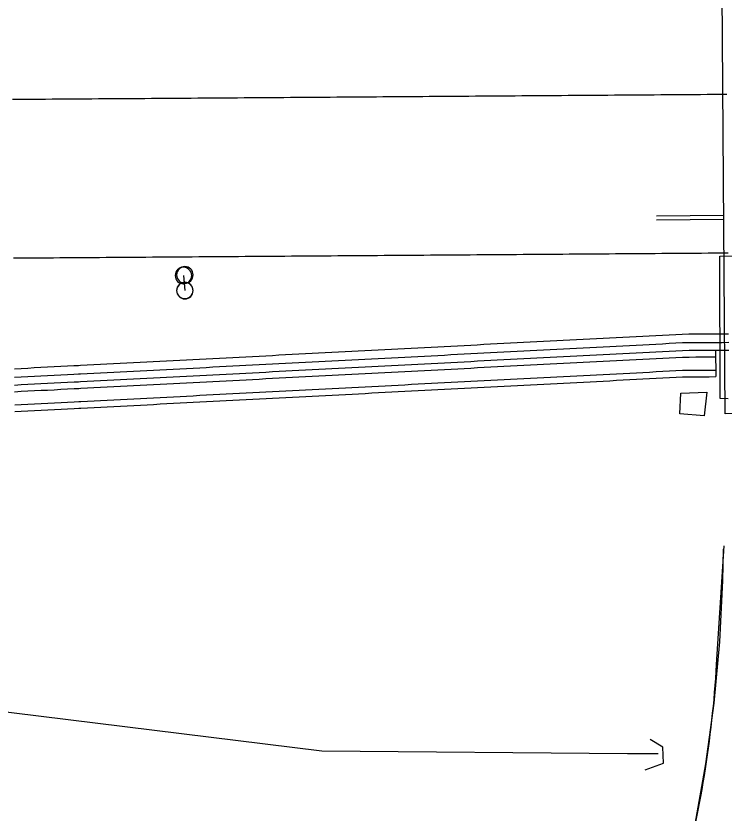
# Model space of a CAD drawing. Extents: x 2145380 to 2157287, y 139568 to 149130.
# Drawn here: x 2152893.8 to 2153000.8, y 142759.4 to 142880 of the extents above; entities that cross this region are included whole.
import ezdxf

# ---------------------------------------------------------------- set-up
doc = ezdxf.new("R2010")
doc.units = 0
for name, color, linetype in [('PR_PREVIOUSLY CONSTRUCTED', 7, 'Continuous'), ('TOPO_BRIDGE_Floor Deck', 7, 'Continuous'), ('TOPO_Concrete', 7, 'Continuous'), ('TOPO_Curb Back', 7, 'Continuous'), ('TOPO_DRAIN_Headwall', 7, 'Continuous'), ('TOPO_Flowline', 7, 'Continuous'), ('TOPO_Guardrail', 7, 'Continuous'), ('TOPO_Misc', 7, 'Continuous'), ('TOPO_Sign', 7, 'Continuous')]:
    doc.layers.add(name, color=color, linetype=linetype)

# ---------------------------------------------------------------- blocks, each defined once
blk = doc.blocks.new('POST')
at = {"layer": 'TOPO_Misc'}
for start, end in [(90, 180), (360, 90), (180, 270), (270, 0)]:
    blk.add_arc((-0.01, 0.03), 3.16, start, end, dxfattribs=at)

msp = doc.modelspace()

# ---------------------------------------------------------------- linework, layer by layer
at = {"layer": 'PR_PREVIOUSLY CONSTRUCTED'}
msp.add_line((2152999.51, 142829.44), (2152999.54, 142825.43), dxfattribs=at)
for points in [[(2152893.24, 142867.38), (2152894.24, 142867.39), (2152895.24, 142867.39), (2152896.24, 142867.4), (2152897.24, 142867.41), (2152898.24, 142867.41), (2152899.24, 142867.42), (2152900.24, 142867.43), (2152901.24, 142867.44), (2152902.24, 142867.44), (2152902.93, 142867.45), (2152903.24, 142867.45), (2152904.24, 142867.46), (2152905.24, 142867.46), (2152906.24, 142867.47), (2152907.24, 142867.48), (2152908.24, 142867.49), (2152909.24, 142867.49), (2152910.24, 142867.5), (2152911.24, 142867.51), (2152912.24, 142867.51), (2152913.24, 142867.52), (2152914.24, 142867.53), (2152915.24, 142867.54), (2152916.24, 142867.54), (2152917.24, 142867.55), (2152918.24, 142867.56), (2152919.24, 142867.56), (2152920.24, 142867.57), (2152921.24, 142867.58), (2152922.24, 142867.59), (2152923.24, 142867.59), (2152924.24, 142867.6), (2152925.24, 142867.61), (2152926.24, 142867.61), (2152927.24, 142867.62), (2152928.24, 142867.63), (2152929.24, 142867.64), (2152930.24, 142867.64), (2152931.24, 142867.65), (2152932.24, 142867.66), (2152933.24, 142867.66), (2152934.24, 142867.67), (2152935.24, 142867.68), (2152936.24, 142867.69), (2152937.24, 142867.69), (2152938.24, 142867.7), (2152939.24, 142867.71), (2152940.24, 142867.71), (2152941.24, 142867.72), (2152942.24, 142867.73), (2152943.24, 142867.74), (2152944.24, 142867.74), (2152945.24, 142867.75), (2152946.24, 142867.76), (2152947.24, 142867.76), (2152948.24, 142867.77), (2152949.24, 142867.78), (2152950.24, 142867.79), (2152951.24, 142867.79), (2152952.24, 142867.8), (2152953.24, 142867.81), (2152954.24, 142867.81), (2152955.24, 142867.82), (2152956.24, 142867.83), (2152957.24, 142867.84), (2152958.24, 142867.84), (2152959.24, 142867.85), (2152960.24, 142867.86), (2152961.24, 142867.86), (2152962.24, 142867.87), (2152963.24, 142867.88), (2152964.23, 142867.89), (2152965.23, 142867.89), (2152966.23, 142867.9), (2152967.23, 142867.91), (2152968.23, 142867.91), (2152969.23, 142867.92), (2152970.23, 142867.93), (2152971.23, 142867.94), (2152972.23, 142867.94), (2152973.23, 142867.95), (2152974.23, 142867.96), (2152975.23, 142867.96), (2152976.23, 142867.97), (2152977.23, 142867.98), (2152978.23, 142867.99), (2152979.23, 142867.99), (2152980.23, 142868), (2152981.23, 142868.01), (2152982.23, 142868.01), (2152983.23, 142868.02), (2152984.23, 142868.03), (2152985.23, 142868.04), (2152986.23, 142868.04), (2152987.23, 142868.05), (2152988.23, 142868.06), (2152989.23, 142868.06), (2152990.23, 142868.07), (2152991.23, 142868.08), (2152992.23, 142868.09), (2152993.23, 142868.09), (2152994.23, 142868.1), (2152995.23, 142868.11), (2152996.23, 142868.11), (2152997.23, 142868.12), (2152998.23, 142868.13), (2152999.23, 142868.14), (2153000.23, 142868.14), (2153001.23, 142868.15)], [(2152893.41, 142843.38), (2152894.41, 142843.39), (2152895.41, 142843.39), (2152896.41, 142843.4), (2152897.41, 142843.41), (2152898.41, 142843.41), (2152899.41, 142843.42), (2152900.41, 142843.43), (2152901.41, 142843.44), (2152902.41, 142843.44), (2152903.1, 142843.45), (2152903.41, 142843.45), (2152904.41, 142843.46), (2152905.41, 142843.46), (2152906.41, 142843.47), (2152907.41, 142843.48), (2152908.41, 142843.49), (2152909.41, 142843.49), (2152910.41, 142843.5), (2152911.41, 142843.51), (2152912.41, 142843.51), (2152913.41, 142843.52), (2152914.41, 142843.53), (2152915.41, 142843.54), (2152916.41, 142843.54), (2152917.41, 142843.55), (2152918.41, 142843.56), (2152919.41, 142843.56), (2152920.41, 142843.57), (2152921.41, 142843.58), (2152922.41, 142843.59), (2152923.41, 142843.59), (2152924.41, 142843.6), (2152925.41, 142843.61), (2152926.41, 142843.61), (2152927.41, 142843.62), (2152928.41, 142843.63), (2152929.41, 142843.64), (2152930.41, 142843.64), (2152931.41, 142843.65), (2152932.41, 142843.66), (2152933.41, 142843.66), (2152934.41, 142843.67), (2152935.41, 142843.68), (2152936.41, 142843.69), (2152937.41, 142843.69), (2152938.41, 142843.7), (2152939.41, 142843.71), (2152940.41, 142843.71), (2152941.41, 142843.72), (2152942.41, 142843.73), (2152943.41, 142843.74), (2152944.41, 142843.74), (2152945.41, 142843.75), (2152946.41, 142843.76), (2152947.41, 142843.77), (2152948.41, 142843.77), (2152949.41, 142843.78), (2152950.41, 142843.79), (2152951.41, 142843.79), (2152952.41, 142843.8), (2152953.41, 142843.81), (2152954.41, 142843.82), (2152955.41, 142843.82), (2152956.41, 142843.83), (2152957.41, 142843.84), (2152958.41, 142843.84), (2152959.41, 142843.85), (2152960.41, 142843.86), (2152961.41, 142843.86), (2152962.41, 142843.87), (2152963.41, 142843.88), (2152964.41, 142843.89), (2152965.41, 142843.89), (2152966.41, 142843.9), (2152967.41, 142843.91), (2152968.41, 142843.91), (2152969.41, 142843.92), (2152970.41, 142843.93), (2152971.41, 142843.94), (2152972.41, 142843.94), (2152973.41, 142843.95), (2152974.41, 142843.96), (2152975.41, 142843.96), (2152976.41, 142843.97), (2152977.41, 142843.98), (2152978.41, 142843.99), (2152979.41, 142843.99), (2152980.41, 142844), (2152981.41, 142844.01), (2152982.41, 142844.02), (2152983.41, 142844.02), (2152984.41, 142844.03), (2152985.41, 142844.04), (2152986.41, 142844.04), (2152987.41, 142844.05), (2152988.41, 142844.06), (2152989.41, 142844.07), (2152990.41, 142844.07), (2152991.41, 142844.08), (2152992.41, 142844.09), (2152993.41, 142844.09), (2152994.41, 142844.1), (2152995.41, 142844.11), (2152996.41, 142844.11), (2152997.41, 142844.12), (2152998.41, 142844.13), (2152999.41, 142844.14), (2153000.41, 142844.14), (2153001.41, 142844.15)], [(2152893.53, 142826.63), (2152894.53, 142826.68), (2152895.53, 142826.73), (2152896.53, 142826.79), (2152897.53, 142826.84), (2152898.53, 142826.89), (2152899.53, 142826.94), (2152900.53, 142826.99), (2152901.53, 142827.05), (2152902.53, 142827.1), (2152903.22, 142827.13), (2152903.53, 142827.15), (2152904.52, 142827.2), (2152905.52, 142827.25), (2152906.52, 142827.31), (2152907.52, 142827.36), (2152908.52, 142827.41), (2152909.52, 142827.46), (2152910.52, 142827.51), (2152911.52, 142827.57), (2152912.52, 142827.62), (2152913.52, 142827.67), (2152914.52, 142827.72), (2152915.52, 142827.77), (2152916.52, 142827.82), (2152917.52, 142827.88), (2152918.52, 142827.93), (2152919.52, 142827.98), (2152920.52, 142828.03), (2152921.52, 142828.08), (2152922.52, 142828.14), (2152923.52, 142828.19), (2152924.52, 142828.24), (2152925.52, 142828.29), (2152926.52, 142828.34), (2152927.52, 142828.39), (2152928.52, 142828.45), (2152929.52, 142828.5), (2152930.52, 142828.55), (2152931.52, 142828.6), (2152932.52, 142828.65), (2152933.51, 142828.71), (2152934.51, 142828.76), (2152935.51, 142828.81), (2152936.51, 142828.86), (2152937.51, 142828.91), (2152938.51, 142828.97), (2152939.51, 142829.02), (2152940.51, 142829.07), (2152941.51, 142829.12), (2152942.51, 142829.17), (2152943.51, 142829.23), (2152944.51, 142829.28), (2152945.51, 142829.33), (2152946.51, 142829.38), (2152947.51, 142829.43), (2152948.51, 142829.48), (2152949.51, 142829.54), (2152950.51, 142829.59), (2152951.51, 142829.64), (2152952.51, 142829.69), (2152953.51, 142829.74), (2152954.51, 142829.8), (2152955.51, 142829.85), (2152956.51, 142829.9), (2152957.51, 142829.95), (2152958.51, 142830), (2152959.51, 142830.06), (2152960.51, 142830.11), (2152961.51, 142830.16), (2152962.5, 142830.21), (2152963.5, 142830.26), (2152964.5, 142830.32), (2152965.5, 142830.37), (2152966.5, 142830.42), (2152967.5, 142830.47), (2152968.5, 142830.52), (2152969.5, 142830.57), (2152970.5, 142830.63), (2152971.5, 142830.68), (2152972.5, 142830.73), (2152973.5, 142830.78), (2152974.5, 142830.83), (2152975.5, 142830.89), (2152976.5, 142830.94), (2152977.5, 142830.99), (2152978.5, 142831.04), (2152979.5, 142831.09), (2152980.5, 142831.14), (2152981.5, 142831.2), (2152982.5, 142831.25), (2152983.5, 142831.3), (2152984.5, 142831.35), (2152985.5, 142831.4), (2152986.5, 142831.46), (2152987.5, 142831.51), (2152988.5, 142831.56), (2152989.5, 142831.61), (2152990.5, 142831.66), (2152991.49, 142831.72), (2152992.49, 142831.77), (2152993.49, 142831.82), (2152994.49, 142831.87), (2152995.49, 142831.88), (2152996.49, 142831.89), (2152997.49, 142831.89), (2152998.49, 142831.9), (2152999.49, 142831.91), (2153000.49, 142831.91), (2153001.49, 142831.92)], [(2152893.54, 142825.33), (2152894.54, 142825.38), (2152895.54, 142825.43), (2152896.54, 142825.49), (2152897.54, 142825.54), (2152898.54, 142825.59), (2152899.54, 142825.64), (2152900.54, 142825.69), (2152901.54, 142825.75), (2152902.53, 142825.8), (2152903.22, 142825.83), (2152903.53, 142825.85), (2152904.53, 142825.9), (2152905.53, 142825.95), (2152906.53, 142826.01), (2152907.53, 142826.06), (2152908.53, 142826.11), (2152909.53, 142826.16), (2152910.53, 142826.21), (2152911.53, 142826.26), (2152912.53, 142826.32), (2152913.53, 142826.37), (2152914.53, 142826.42), (2152915.53, 142826.47), (2152916.53, 142826.52), (2152917.53, 142826.58), (2152918.53, 142826.63), (2152919.53, 142826.68), (2152920.53, 142826.73), (2152921.53, 142826.78), (2152922.53, 142826.83), (2152923.53, 142826.89), (2152924.53, 142826.94), (2152925.53, 142826.99), (2152926.53, 142827.04), (2152927.53, 142827.1), (2152928.53, 142827.15), (2152929.53, 142827.2), (2152930.53, 142827.25), (2152931.52, 142827.3), (2152932.52, 142827.35), (2152933.52, 142827.41), (2152934.52, 142827.46), (2152935.52, 142827.51), (2152936.52, 142827.56), (2152937.52, 142827.61), (2152938.52, 142827.66), (2152939.52, 142827.72), (2152940.52, 142827.77), (2152941.52, 142827.82), (2152942.52, 142827.87), (2152943.52, 142827.92), (2152944.52, 142827.98), (2152945.52, 142828.03), (2152946.52, 142828.08), (2152947.52, 142828.13), (2152948.52, 142828.18), (2152949.52, 142828.24), (2152950.52, 142828.29), (2152951.52, 142828.34), (2152952.52, 142828.39), (2152953.52, 142828.44), (2152954.52, 142828.5), (2152955.52, 142828.55), (2152956.52, 142828.6), (2152957.52, 142828.65), (2152958.52, 142828.7), (2152959.52, 142828.76), (2152960.51, 142828.81), (2152961.51, 142828.86), (2152962.51, 142828.91), (2152963.51, 142828.96), (2152964.51, 142829.01), (2152965.51, 142829.07), (2152966.51, 142829.12), (2152967.51, 142829.17), (2152968.51, 142829.22), (2152969.51, 142829.27), (2152970.51, 142829.33), (2152971.51, 142829.38), (2152972.51, 142829.43), (2152973.51, 142829.48), (2152974.51, 142829.53), (2152975.51, 142829.58), (2152976.51, 142829.64), (2152977.51, 142829.69), (2152978.51, 142829.74), (2152979.51, 142829.79), (2152980.51, 142829.85), (2152981.51, 142829.9), (2152982.51, 142829.95), (2152983.51, 142830), (2152984.51, 142830.05), (2152985.51, 142830.1), (2152986.51, 142830.16), (2152987.51, 142830.21), (2152988.51, 142830.26), (2152989.5, 142830.31), (2152990.5, 142830.36), (2152991.5, 142830.41), (2152992.5, 142830.47), (2152993.5, 142830.52), (2152994.5, 142830.57), (2152995.5, 142830.58), (2152996.5, 142830.58), (2152997.5, 142830.59), (2152998.5, 142830.6), (2152999.5, 142830.61), (2153000.5, 142830.61), (2153001.5, 142830.62)], [(2152893.55, 142824.16), (2152894.55, 142824.22), (2152895.55, 142824.27), (2152896.55, 142824.32), (2152897.54, 142824.37), (2152898.54, 142824.42), (2152899.54, 142824.47), (2152900.54, 142824.53), (2152901.54, 142824.58), (2152902.54, 142824.63), (2152903.23, 142824.67), (2152903.54, 142824.68), (2152904.54, 142824.73), (2152905.54, 142824.79), (2152906.54, 142824.84), (2152907.54, 142824.89), (2152908.54, 142824.94), (2152909.54, 142824.99), (2152910.54, 142825.05), (2152911.54, 142825.1), (2152912.54, 142825.15), (2152913.54, 142825.2), (2152914.54, 142825.25), (2152915.54, 142825.3), (2152916.54, 142825.36), (2152917.54, 142825.41), (2152918.54, 142825.46), (2152919.54, 142825.51), (2152920.54, 142825.57), (2152921.54, 142825.62), (2152922.54, 142825.67), (2152923.54, 142825.72), (2152924.54, 142825.77), (2152925.54, 142825.82), (2152926.53, 142825.88), (2152927.53, 142825.93), (2152928.53, 142825.98), (2152929.53, 142826.03), (2152930.53, 142826.08), (2152931.53, 142826.13), (2152932.53, 142826.19), (2152933.53, 142826.24), (2152934.53, 142826.29), (2152935.53, 142826.34), (2152936.53, 142826.39), (2152937.53, 142826.45), (2152938.53, 142826.5), (2152939.53, 142826.55), (2152940.53, 142826.6), (2152941.53, 142826.65), (2152942.53, 142826.71), (2152943.53, 142826.76), (2152944.53, 142826.81), (2152945.53, 142826.86), (2152946.53, 142826.91), (2152947.53, 142826.97), (2152948.53, 142827.02), (2152949.53, 142827.07), (2152950.53, 142827.12), (2152951.53, 142827.17), (2152952.53, 142827.22), (2152953.53, 142827.28), (2152954.53, 142827.33), (2152955.52, 142827.38), (2152956.52, 142827.43), (2152957.52, 142827.48), (2152958.52, 142827.54), (2152959.52, 142827.59), (2152960.52, 142827.64), (2152961.52, 142827.69), (2152962.52, 142827.74), (2152963.52, 142827.8), (2152964.52, 142827.85), (2152965.52, 142827.9), (2152966.52, 142827.95), (2152967.52, 142828), (2152968.52, 142828.05), (2152969.52, 142828.11), (2152970.52, 142828.16), (2152971.52, 142828.21), (2152972.52, 142828.26), (2152973.52, 142828.32), (2152974.52, 142828.37), (2152975.52, 142828.42), (2152976.52, 142828.47), (2152977.52, 142828.52), (2152978.52, 142828.57), (2152979.52, 142828.63), (2152980.52, 142828.68), (2152981.52, 142828.73), (2152982.52, 142828.78), (2152983.52, 142828.83), (2152984.51, 142828.89), (2152985.51, 142828.94), (2152986.51, 142828.99), (2152987.51, 142829.04), (2152988.51, 142829.09), (2152989.51, 142829.14), (2152990.51, 142829.2), (2152991.51, 142829.25), (2152992.51, 142829.3), (2152993.51, 142829.35), (2152994.51, 142829.4), (2152995.51, 142829.41), (2152996.51, 142829.42), (2152997.51, 142829.43), (2152998.51, 142829.43), (2152999.51, 142829.44), (2153000.51, 142829.45), (2153001.51, 142829.45)], [(2152893.55, 142823.15), (2152894.55, 142823.21), (2152895.55, 142823.26), (2152896.55, 142823.31), (2152897.55, 142823.36), (2152898.55, 142823.41), (2152899.55, 142823.46), (2152900.55, 142823.52), (2152901.55, 142823.57), (2152902.55, 142823.62), (2152903.24, 142823.66), (2152903.55, 142823.67), (2152904.55, 142823.72), (2152905.55, 142823.78), (2152906.55, 142823.83), (2152907.55, 142823.88), (2152908.55, 142823.93), (2152909.55, 142823.98), (2152910.55, 142824.04), (2152911.55, 142824.09), (2152912.55, 142824.14), (2152913.55, 142824.19), (2152914.55, 142824.24), (2152915.55, 142824.3), (2152916.55, 142824.35), (2152917.55, 142824.4), (2152918.54, 142824.45), (2152919.54, 142824.5), (2152920.54, 142824.55), (2152921.54, 142824.61), (2152922.54, 142824.66), (2152923.54, 142824.71), (2152924.54, 142824.76), (2152925.54, 142824.81), (2152926.54, 142824.87), (2152927.54, 142824.92), (2152928.54, 142824.97), (2152929.54, 142825.02), (2152930.54, 142825.07), (2152931.54, 142825.13), (2152932.54, 142825.18), (2152933.54, 142825.23), (2152934.54, 142825.28), (2152935.54, 142825.33), (2152936.54, 142825.38), (2152937.54, 142825.44), (2152938.54, 142825.49), (2152939.54, 142825.54), (2152940.54, 142825.59), (2152941.54, 142825.64), (2152942.54, 142825.7), (2152943.54, 142825.75), (2152944.54, 142825.8), (2152945.54, 142825.85), (2152946.54, 142825.9), (2152947.53, 142825.96), (2152948.53, 142826.01), (2152949.53, 142826.06), (2152950.53, 142826.11), (2152951.53, 142826.16), (2152952.53, 142826.21), (2152953.53, 142826.27), (2152954.53, 142826.32), (2152955.53, 142826.37), (2152956.53, 142826.42), (2152957.53, 142826.47), (2152958.53, 142826.53), (2152959.53, 142826.58), (2152960.53, 142826.63), (2152961.53, 142826.68), (2152962.53, 142826.73), (2152963.53, 142826.79), (2152964.53, 142826.84), (2152965.53, 142826.89), (2152966.53, 142826.94), (2152967.53, 142826.99), (2152968.53, 142827.05), (2152969.53, 142827.1), (2152970.53, 142827.15), (2152971.53, 142827.2), (2152972.53, 142827.25), (2152973.53, 142827.3), (2152974.53, 142827.36), (2152975.53, 142827.41), (2152976.52, 142827.46), (2152977.52, 142827.51), (2152978.52, 142827.56), (2152979.52, 142827.62), (2152980.52, 142827.67), (2152981.52, 142827.72), (2152982.52, 142827.77), (2152983.52, 142827.82), (2152984.52, 142827.88), (2152985.52, 142827.93), (2152986.52, 142827.98), (2152987.52, 142828.03), (2152988.52, 142828.08), (2152989.52, 142828.13), (2152990.52, 142828.19), (2152991.52, 142828.24), (2152992.52, 142828.29), (2152993.52, 142828.34), (2152994.52, 142828.39), (2152995.52, 142828.4), (2152996.52, 142828.41), (2152997.52, 142828.42), (2152998.52, 142828.42), (2152999.52, 142828.43)], [(2152893.57, 142821.15), (2152894.57, 142821.21), (2152895.57, 142821.26), (2152896.57, 142821.31), (2152897.57, 142821.36), (2152898.57, 142821.41), (2152899.57, 142821.46), (2152900.57, 142821.52), (2152901.57, 142821.57), (2152902.56, 142821.62), (2152903.25, 142821.66), (2152903.56, 142821.67), (2152904.56, 142821.72), (2152905.56, 142821.78), (2152906.56, 142821.83), (2152907.56, 142821.88), (2152908.56, 142821.93), (2152909.56, 142821.98), (2152910.56, 142822.04), (2152911.56, 142822.09), (2152912.56, 142822.14), (2152913.56, 142822.19), (2152914.56, 142822.24), (2152915.56, 142822.3), (2152916.56, 142822.35), (2152917.56, 142822.4), (2152918.56, 142822.45), (2152919.56, 142822.5), (2152920.56, 142822.55), (2152921.56, 142822.61), (2152922.56, 142822.66), (2152923.56, 142822.71), (2152924.56, 142822.76), (2152925.56, 142822.81), (2152926.56, 142822.87), (2152927.56, 142822.92), (2152928.56, 142822.97), (2152929.56, 142823.02), (2152930.56, 142823.07), (2152931.55, 142823.13), (2152932.55, 142823.18), (2152933.55, 142823.23), (2152934.55, 142823.28), (2152935.55, 142823.33), (2152936.55, 142823.38), (2152937.55, 142823.44), (2152938.55, 142823.49), (2152939.55, 142823.54), (2152940.55, 142823.59), (2152941.55, 142823.64), (2152942.55, 142823.7), (2152943.55, 142823.75), (2152944.55, 142823.8), (2152945.55, 142823.85), (2152946.55, 142823.9), (2152947.55, 142823.96), (2152948.55, 142824.01), (2152949.55, 142824.06), (2152950.55, 142824.11), (2152951.55, 142824.16), (2152952.55, 142824.21), (2152953.55, 142824.27), (2152954.55, 142824.32), (2152955.55, 142824.37), (2152956.55, 142824.42), (2152957.55, 142824.47), (2152958.55, 142824.53), (2152959.54, 142824.58), (2152960.54, 142824.63), (2152961.54, 142824.68), (2152962.54, 142824.73), (2152963.54, 142824.79), (2152964.54, 142824.84), (2152965.54, 142824.89), (2152966.54, 142824.94), (2152967.54, 142824.99), (2152968.54, 142825.05), (2152969.54, 142825.1), (2152970.54, 142825.15), (2152971.54, 142825.2), (2152972.54, 142825.25), (2152973.54, 142825.3), (2152974.54, 142825.36), (2152975.54, 142825.41), (2152976.54, 142825.46), (2152977.54, 142825.51), (2152978.54, 142825.56), (2152979.54, 142825.62), (2152980.54, 142825.67), (2152981.54, 142825.72), (2152982.54, 142825.77), (2152983.54, 142825.82), (2152984.54, 142825.88), (2152985.54, 142825.93), (2152986.54, 142825.98), (2152987.54, 142826.03), (2152988.53, 142826.08), (2152989.53, 142826.13), (2152990.53, 142826.19), (2152991.53, 142826.24), (2152992.53, 142826.29), (2152993.53, 142826.34), (2152994.53, 142826.39), (2152995.53, 142826.4), (2152996.53, 142826.41), (2152997.53, 142826.42), (2152998.53, 142826.42), (2152999.53, 142826.43)], [(2152893.57, 142820.15), (2152894.57, 142820.21), (2152895.57, 142820.26), (2152896.57, 142820.31), (2152897.57, 142820.36), (2152898.57, 142820.41), (2152899.57, 142820.46), (2152900.57, 142820.52), (2152901.57, 142820.57), (2152902.57, 142820.62), (2152903.26, 142820.66), (2152903.57, 142820.67), (2152904.57, 142820.72), (2152905.57, 142820.78), (2152906.57, 142820.83), (2152907.57, 142820.88), (2152908.57, 142820.93), (2152909.57, 142820.98), (2152910.57, 142821.04), (2152911.57, 142821.09), (2152912.57, 142821.14), (2152913.57, 142821.19), (2152914.57, 142821.24), (2152915.57, 142821.3), (2152916.57, 142821.35), (2152917.57, 142821.4), (2152918.57, 142821.45), (2152919.57, 142821.5), (2152920.57, 142821.55), (2152921.57, 142821.61), (2152922.56, 142821.66), (2152923.56, 142821.71), (2152924.56, 142821.76), (2152925.56, 142821.81), (2152926.56, 142821.87), (2152927.56, 142821.92), (2152928.56, 142821.97), (2152929.56, 142822.02), (2152930.56, 142822.07), (2152931.56, 142822.13), (2152932.56, 142822.18), (2152933.56, 142822.23), (2152934.56, 142822.28), (2152935.56, 142822.33), (2152936.56, 142822.38), (2152937.56, 142822.44), (2152938.56, 142822.49), (2152939.56, 142822.54), (2152940.56, 142822.59), (2152941.56, 142822.64), (2152942.56, 142822.7), (2152943.56, 142822.75), (2152944.56, 142822.8), (2152945.56, 142822.85), (2152946.56, 142822.9), (2152947.56, 142822.96), (2152948.56, 142823.01), (2152949.56, 142823.06), (2152950.56, 142823.11), (2152951.55, 142823.16), (2152952.55, 142823.21), (2152953.55, 142823.27), (2152954.55, 142823.32), (2152955.55, 142823.37), (2152956.55, 142823.42), (2152957.55, 142823.47), (2152958.55, 142823.53), (2152959.55, 142823.58), (2152960.55, 142823.63), (2152961.55, 142823.68), (2152962.55, 142823.73), (2152963.55, 142823.79), (2152964.55, 142823.84), (2152965.55, 142823.89), (2152966.55, 142823.94), (2152967.55, 142823.99), (2152968.55, 142824.05), (2152969.55, 142824.1), (2152970.55, 142824.15), (2152971.55, 142824.2), (2152972.55, 142824.25), (2152973.55, 142824.3), (2152974.55, 142824.36), (2152975.55, 142824.41), (2152976.55, 142824.46), (2152977.55, 142824.51), (2152978.55, 142824.56), (2152979.55, 142824.62), (2152980.54, 142824.67), (2152981.54, 142824.72), (2152982.54, 142824.77), (2152983.54, 142824.82), (2152984.54, 142824.88), (2152985.54, 142824.93), (2152986.54, 142824.98), (2152987.54, 142825.03), (2152988.54, 142825.08), (2152989.54, 142825.13), (2152990.54, 142825.19), (2152991.54, 142825.24), (2152992.54, 142825.29), (2152993.54, 142825.34), (2152994.54, 142825.39), (2152995.54, 142825.4), (2152996.54, 142825.41), (2152997.54, 142825.42), (2152998.54, 142825.42), (2152999.54, 142825.43)]]:
    msp.add_lwpolyline(points, dxfattribs=at)
msp.add_arc((2152550.6, 141635.98), 1145.92, 60.40983, 90.40983, dxfattribs=at)
at = {"layer": 'TOPO_BRIDGE_Floor Deck'}
msp.add_lwpolyline([(2153078.23, 142820.08), (2153000.98, 142819.8), (2152999.61, 143011.15), (2153076.73, 143011.28)], close=True, dxfattribs=at)
at = {"layer": 'TOPO_Concrete'}
for points in [[(2153001.4, 142822.08), (2153000.2, 142822.1), (2153000.15, 142843.63), (2153081.01, 142843.86), (2153080.75, 142822.34), (2153077.76, 142821.96)], [(2152998.21, 142823.08), (2152997.78, 142819.51), (2152994.13, 142819.81), (2152994.26, 142822.94), (2152998.21, 142823.08)]]:
    msp.add_lwpolyline(points, dxfattribs=at)
at = {"layer": 'TOPO_Curb Back'}
for p, q in [((2153000.76, 142849.79), (2152990.57, 142849.72)), ((2153000.77, 142849.19), (2152990.58, 142849.12))]:
    msp.add_line(p, q, dxfattribs=at)
at = {"layer": 'TOPO_DRAIN_Headwall'}
msp.add_lwpolyline([(2152988.89, 142765.95), (2152991.62, 142766.99), (2152991.53, 142769.38), (2152989.65, 142770.54)], dxfattribs=at)
at = {"layer": 'TOPO_Flowline'}
msp.add_lwpolyline([(2152648.75, 142803.62), (2152710.66, 142797.05), (2152784.71, 142787.49), (2152788.04, 142787.31), (2152807.42, 142785.02), (2152871.82, 142777.24), (2152940, 142768.82), (2152986.18, 142768.45), (2152990.86, 142768.44)], dxfattribs=at)
at = {"layer": 'TOPO_Guardrail'}
for points in [[(2152994.38, 142748.66), (2152996.42, 142757.73), (2152998.06, 142766.87), (2152999.31, 142776.07), (2153000.17, 142785.32), (2153000.62, 142794.6), (2153000.69, 142799.33)], [(2152999.68, 142781.9), (2153000.8, 142799.84)]]:
    msp.add_lwpolyline(points, dxfattribs=at)
msp.add_arc((2152828.86, 142792.2), 171.13, 345.2169, 356.5491, dxfattribs=at)
at = {"layer": 'TOPO_Sign'}
msp.add_lwpolyline([(2152919.08, 142840.71), (2152919.29, 142838.46)], dxfattribs=at)

# ---------------------------------------------------------------- block references
at = {"layer": 'TOPO_Misc', "xscale": 0.39370000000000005, "yscale": 0.3937000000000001}
for p in [(2152919.08, 142840.71), (2152919.29, 142838.46)]:
    msp.add_blockref('POST', p, dxfattribs=at)
at = {"layer": 'TOPO_Sign', "xscale": 0.39370000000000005, "yscale": 0.3937000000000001}
for p in [(2152919.3, 142840.81), (2152919.3, 142838.42)]:
    msp.add_blockref('POST', p, dxfattribs=at)

doc.saveas('drawing.dxf')
